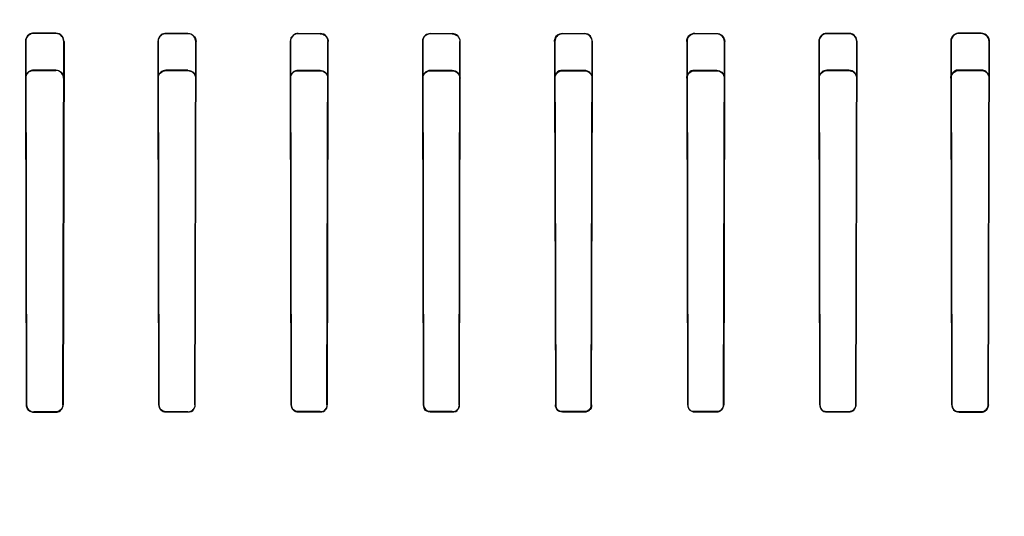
# Model space of a CAD drawing. Header units: millimetres. Extents: x 0 to 297, y 0 to 210.
# Tile 421 of 438: x 242.277 to 242.545, y 159.492 to 159.627. Entities that reach past the tile are written whole.
import ezdxf

# ---------------------------------------------------------------- set-up
doc = ezdxf.new("R2010")
doc.units = ezdxf.units.MM
doc.header["$LTSCALE"] = 16.335
doc.layers.get('0').update_dxf_attribs({"linetype": 'CONTINUOUS'})
for name, color, linetype in [('AXES_REF', 7, 'CONTINUOUS'), ('INTFCLR_1', 7, 'CONTINUOUS'), ('INTFCLR_72935', 7, 'CONTINUOUS')]:
    doc.layers.add(name, color=color, linetype=linetype)

msp = doc.modelspace()

# ---------------------------------------------------------------- linework, layer by layer
at = {"color": 7, "linetype": 'Continuous'}
for radius in [5.8175, 5.817, 5.77975]:
    msp.add_circle((241.49791, 154.83398), radius, dxfattribs=at)
msp.add_arc((241.49791, 154.83398), 5.76, 278.277129, 261.722871, dxfattribs=at)
at = {"layer": 'AXES_REF', "color": 7, "linetype": 'Continuous'}
msp.add_arc((241.49791, 154.83398), 5.892, 113.082666, 66.917334, dxfattribs=at)
at = {"layer": 'AXES_REF', "color": 9, "linetype": 'Continuous'}
msp.add_arc((241.49791, 154.83398), 5.30671, 94.41181, 85.58819, dxfattribs=at)
at = {"layer": 'INTFCLR_1', "color": 9, "linetype": 'Continuous'}
for p, q in [((242.28108, 159.62313), (242.28108, 159.62323)), ((242.28708, 159.62322), (242.28708, 159.62312)), ((242.31708, 159.62307), (242.31708, 159.62316)), ((242.32308, 159.62316), (242.32308, 159.62306)), ((242.35308, 159.62303), (242.35308, 159.62312)), ((242.35908, 159.62312), (242.35908, 159.62303)), ((242.38908, 159.62301), (242.38908, 159.6231)), ((242.39508, 159.6231), (242.39508, 159.62301)), ((242.42508, 159.62301), (242.42508, 159.6231)), ((242.43108, 159.6231), (242.43108, 159.62301)), ((242.46108, 159.62303), (242.46108, 159.62312)), ((242.46708, 159.62312), (242.46708, 159.62303)), ((242.49708, 159.62306), (242.49708, 159.62316)), ((242.50308, 159.62316), (242.50308, 159.62307)), ((242.53308, 159.62312), (242.53308, 159.62322)), ((242.53908, 159.62323), (242.53908, 159.62313)), ((242.27879, 159.62094), (242.27889, 159.62094)), ((242.28924, 159.62094), (242.28934, 159.62094)), ((242.31486, 159.62094), (242.31495, 159.62094)), ((242.32519, 159.62094), (242.32528, 159.62094)), ((242.3509, 159.62094), (242.35099, 159.62094)), ((242.36116, 159.62094), (242.36125, 159.62094)), ((242.38692, 159.62094), (242.38701, 159.62094)), ((242.39714, 159.62094), (242.39723, 159.62094)), ((242.42293, 159.62094), (242.42301, 159.62094)), ((242.43315, 159.62094), (242.43323, 159.62094)), ((242.45891, 159.62094), (242.459, 159.62094)), ((242.46917, 159.62094), (242.46926, 159.62094)), ((242.49487, 159.62094), (242.49497, 159.62094)), ((242.5052, 159.62094), (242.5053, 159.62094)), ((242.53081, 159.62094), (242.53091, 159.62094)), ((242.54126, 159.62094), (242.54137, 159.62094)), ((242.27914, 159.52202), (242.27907, 159.52202)), ((242.28907, 159.52202), (242.289, 159.52202)), ((242.31519, 159.52202), (242.31512, 159.52202)), ((242.32503, 159.52202), (242.32496, 159.52202)), ((242.35122, 159.52202), (242.35115, 159.52202)), ((242.361, 159.52202), (242.36093, 159.52202)), ((242.38724, 159.52202), (242.38717, 159.52202)), ((242.39699, 159.52202), (242.39692, 159.52202)), ((242.42324, 159.52202), (242.42317, 159.52202)), ((242.43299, 159.52202), (242.43292, 159.52202)), ((242.45923, 159.52202), (242.45916, 159.52202)), ((242.46901, 159.52202), (242.46894, 159.52202)), ((242.4952, 159.52202), (242.49513, 159.52202)), ((242.50504, 159.52202), (242.50497, 159.52202)), ((242.53116, 159.52202), (242.53108, 159.52202)), ((242.54109, 159.52202), (242.54101, 159.52202)), ((242.28108, 159.52002), (242.28108, 159.5201)), ((242.28708, 159.5201), (242.28708, 159.52003)), ((242.31708, 159.52007), (242.31708, 159.52014)), ((242.32308, 159.52015), (242.32308, 159.52007)), ((242.35308, 159.5201), (242.35308, 159.52017)), ((242.35908, 159.52017), (242.35908, 159.5201)), ((242.38908, 159.52011), (242.38908, 159.52018)), ((242.39508, 159.52018), (242.39508, 159.52012)), ((242.42508, 159.52012), (242.42508, 159.52018)), ((242.43108, 159.52018), (242.43108, 159.52011)), ((242.46108, 159.5201), (242.46108, 159.52017)), ((242.46708, 159.52017), (242.46708, 159.5201)), ((242.49708, 159.52007), (242.49708, 159.52015)), ((242.50308, 159.52014), (242.50308, 159.52007)), ((242.53308, 159.52003), (242.53308, 159.5201)), ((242.53908, 159.5201), (242.53908, 159.52002))]:
    msp.add_line(p, q, dxfattribs=at)
at = {"layer": 'INTFCLR_1', "color": 6, "linetype": 'Continuous'}
for p, q in [((242.28708, 159.62322), (242.28108, 159.62323)), ((242.28708, 159.62312), (242.28108, 159.62313)), ((242.32308, 159.62316), (242.31708, 159.62316)), ((242.32308, 159.62306), (242.31708, 159.62307)), ((242.35308, 159.62312), (242.35908, 159.62312)), ((242.35908, 159.62303), (242.35308, 159.62303)), ((242.38908, 159.6231), (242.39508, 159.6231)), ((242.39508, 159.62301), (242.38908, 159.62301)), ((242.42508, 159.6231), (242.43108, 159.6231)), ((242.43108, 159.62301), (242.42508, 159.62301)), ((242.46108, 159.62312), (242.46708, 159.62312)), ((242.46708, 159.62303), (242.46108, 159.62303)), ((242.50308, 159.62316), (242.49708, 159.62316)), ((242.50308, 159.62307), (242.49708, 159.62306)), ((242.53908, 159.62323), (242.53308, 159.62322)), ((242.53908, 159.62313), (242.53308, 159.62312)), ((242.27879, 159.62094), (242.27907, 159.52202)), ((242.27889, 159.62094), (242.27914, 159.52202)), ((242.289, 159.52202), (242.28924, 159.62094)), ((242.28934, 159.62094), (242.28907, 159.52202)), ((242.31486, 159.62094), (242.31512, 159.52202)), ((242.31495, 159.62094), (242.31519, 159.52202)), ((242.32496, 159.52202), (242.32519, 159.62094)), ((242.32503, 159.52202), (242.32528, 159.62094)), ((242.3509, 159.62094), (242.35115, 159.52202)), ((242.35099, 159.62094), (242.35122, 159.52202)), ((242.36093, 159.52202), (242.36116, 159.62094)), ((242.361, 159.52202), (242.36125, 159.62094)), ((242.38692, 159.62094), (242.38717, 159.52202)), ((242.38701, 159.62094), (242.38724, 159.52202)), ((242.39692, 159.52202), (242.39714, 159.62094)), ((242.39699, 159.52202), (242.39723, 159.62094)), ((242.42293, 159.62094), (242.42317, 159.52202)), ((242.42301, 159.62094), (242.42324, 159.52202)), ((242.43292, 159.52202), (242.43315, 159.62094)), ((242.43299, 159.52202), (242.43323, 159.62094)), ((242.45891, 159.62094), (242.45916, 159.52202)), ((242.459, 159.62094), (242.45923, 159.52202)), ((242.46894, 159.52202), (242.46917, 159.62094)), ((242.46901, 159.52202), (242.46926, 159.62094)), ((242.49487, 159.62094), (242.49513, 159.52202)), ((242.49497, 159.62094), (242.4952, 159.52202)), ((242.50497, 159.52202), (242.5052, 159.62094)), ((242.50504, 159.52202), (242.5053, 159.62094)), ((242.53081, 159.62094), (242.53108, 159.52202)), ((242.53091, 159.62094), (242.53116, 159.52202)), ((242.54101, 159.52202), (242.54126, 159.62094)), ((242.54109, 159.52202), (242.54137, 159.62094)), ((242.28108, 159.5201), (242.28708, 159.5201)), ((242.28708, 159.52003), (242.28108, 159.52002)), ((242.31708, 159.52014), (242.32308, 159.52015)), ((242.32308, 159.52007), (242.31708, 159.52007)), ((242.35308, 159.52017), (242.35908, 159.52017)), ((242.35908, 159.5201), (242.35308, 159.5201)), ((242.38908, 159.52018), (242.39508, 159.52018)), ((242.39508, 159.52012), (242.38908, 159.52011)), ((242.42508, 159.52018), (242.43108, 159.52018)), ((242.43108, 159.52011), (242.42508, 159.52012)), ((242.46108, 159.52017), (242.46708, 159.52017)), ((242.46708, 159.5201), (242.46108, 159.5201)), ((242.49708, 159.52015), (242.50308, 159.52014)), ((242.50308, 159.52007), (242.49708, 159.52007)), ((242.53308, 159.5201), (242.53908, 159.5201)), ((242.53908, 159.52002), (242.53308, 159.52003))]:
    msp.add_line(p, q, dxfattribs=at)
at = {"layer": 'INTFCLR_1', "color": 7, "linetype": 'Continuous'}
for points in [[(242.36112, 159.62169), (242.36114, 159.62164), (242.36115, 159.62159), (242.36117, 159.62153), (242.36118, 159.62148), (242.3612, 159.62142), (242.36121, 159.62136), (242.36122, 159.62129), (242.36123, 159.62123), (242.36124, 159.62116), (242.36124, 159.62109), (242.36125, 159.62101), (242.36125, 159.62094)], [(242.42293, 159.62094), (242.42293, 159.62103), (242.42293, 159.62112), (242.42294, 159.62121), (242.42295, 159.62129), (242.42297, 159.62137), (242.42298, 159.62145), (242.423, 159.62152), (242.42302, 159.62159), (242.42305, 159.62166)], [(242.42313, 159.62165), (242.42311, 159.62158), (242.42309, 159.62151), (242.42307, 159.62143), (242.42305, 159.62136), (242.42304, 159.62128), (242.42303, 159.62119), (242.42302, 159.62111), (242.42301, 159.62103), (242.42301, 159.62094)], [(242.45891, 159.62094), (242.45891, 159.62101), (242.45891, 159.62109), (242.45892, 159.62116), (242.45893, 159.62123), (242.45894, 159.62129), (242.45895, 159.62135), (242.45896, 159.62142), (242.45897, 159.62147), (242.45899, 159.62153), (242.459, 159.62158), (242.45902, 159.62164), (242.45904, 159.62169)], [(242.45913, 159.62166), (242.4591, 159.6216), (242.45908, 159.62153), (242.45906, 159.62146), (242.45904, 159.62138), (242.45903, 159.6213), (242.45901, 159.62121), (242.45901, 159.62112), (242.459, 159.62103), (242.459, 159.62094)], [(242.27914, 159.52202), (242.27915, 159.52194), (242.27915, 159.52186), (242.27916, 159.52177), (242.27917, 159.52169), (242.27919, 159.52161), (242.27921, 159.52152), (242.27924, 159.52144), (242.27926, 159.52136), (242.2793, 159.52128)], [(242.54086, 159.52128), (242.54089, 159.52136), (242.54092, 159.52144), (242.54095, 159.52152), (242.54097, 159.52161), (242.54098, 159.52169), (242.541, 159.52177), (242.54101, 159.52186), (242.54101, 159.52194), (242.54101, 159.52202)]]:
    msp.add_lwpolyline(points, dxfattribs=at)
at = {"layer": 'INTFCLR_1', "color": 6, "linetype": 'Continuous'}
for points, knots in [([(242.28108, 159.62323), (242.28063, 159.62323), (242.27944, 159.62289), (242.27879, 159.62165), (242.27879, 159.62094)], [0, 0, 0, 0, 0.384705, 1, 1, 1, 1]), ([(242.28108, 159.62313), (242.28062, 159.62313), (242.27948, 159.62278), (242.27889, 159.6216), (242.27889, 159.62094)], [0, 0, 0, 0, 0.40978, 1, 1, 1, 1]), ([(242.28934, 159.62094), (242.28935, 159.62145), (242.28894, 159.62265), (242.28772, 159.62322), (242.28708, 159.62322)], [0, 0, 0, 0, 0.444692, 1, 1, 1, 1]), ([(242.28924, 159.62094), (242.28925, 159.62143), (242.28886, 159.62257), (242.2877, 159.62312), (242.28708, 159.62312)], [0, 0, 0, 0, 0.439789, 1, 1, 1, 1]), ([(242.31708, 159.62316), (242.31663, 159.62317), (242.31547, 159.62282), (242.31486, 159.62162), (242.31486, 159.62094)], [0, 0, 0, 0, 0.39471, 1, 1, 1, 1]), ([(242.31708, 159.62307), (242.31662, 159.62307), (242.3155, 159.62271), (242.31495, 159.62156), (242.31495, 159.62094)], [0, 0, 0, 0, 0.423717, 1, 1, 1, 1]), ([(242.32308, 159.62316), (242.32363, 159.62316), (242.3248, 159.62269), (242.32529, 159.62151), (242.32528, 159.62094)], [0, 0, 0, 0, 0.48996, 1, 1, 1, 1]), ([(242.32519, 159.62094), (242.32519, 159.62139), (242.32484, 159.62251), (242.3237, 159.62306), (242.32308, 159.62306)], [0, 0, 0, 0, 0.422365, 1, 1, 1, 1]), ([(242.35308, 159.62312), (242.35262, 159.62312), (242.35148, 159.62277), (242.3509, 159.62159), (242.3509, 159.62094)], [0, 0, 0, 0, 0.411262, 1, 1, 1, 1]), ([(242.35308, 159.62303), (242.35261, 159.62303), (242.3515, 159.62266), (242.35099, 159.62153), (242.35099, 159.62094)], [0, 0, 0, 0, 0.443763, 1, 1, 1, 1]), ([(242.35908, 159.62303), (242.35955, 159.62303), (242.36065, 159.62265), (242.36116, 159.62153), (242.36116, 159.62094)], [0, 0, 0, 0, 0.446689, 1, 1, 1, 1]), ([(242.38908, 159.6231), (242.3886, 159.6231), (242.38747, 159.62272), (242.38692, 159.62156), (242.38692, 159.62094)], [0, 0, 0, 0, 0.433823, 1, 1, 1, 1]), ([(242.38908, 159.62301), (242.38855, 159.62301), (242.38745, 159.62257), (242.38701, 159.62147), (242.38701, 159.62094)], [0, 0, 0, 0, 0.499362, 1, 1, 1, 1]), ([(242.39723, 159.62094), (242.39723, 159.6215), (242.39677, 159.62265), (242.39562, 159.6231), (242.39508, 159.6231)], [0, 0, 0, 0, 0.507923, 1, 1, 1, 1]), ([(242.39508, 159.62301), (242.39558, 159.62301), (242.39667, 159.6226), (242.39715, 159.6215), (242.39714, 159.62094)], [0, 0, 0, 0, 0.471747, 1, 1, 1, 1]), ([(242.43323, 159.62094), (242.43324, 159.62145), (242.43283, 159.62259), (242.43167, 159.6231), (242.43108, 159.6231)], [0, 0, 0, 0, 0.459999, 1, 1, 1, 1]), ([(242.43315, 159.62094), (242.43315, 159.62142), (242.43277, 159.62251), (242.43166, 159.62301), (242.43108, 159.62301)], [0, 0, 0, 0, 0.450905, 1, 1, 1, 1]), ([(242.46708, 159.62312), (242.46757, 159.62312), (242.46872, 159.62273), (242.46926, 159.62156), (242.46926, 159.62094)], [0, 0, 0, 0, 0.44133, 1, 1, 1, 1]), ([(242.46917, 159.62094), (242.46917, 159.62142), (242.46878, 159.62253), (242.46766, 159.62303), (242.46708, 159.62303)], [0, 0, 0, 0, 0.452283, 1, 1, 1, 1]), ([(242.49708, 159.62316), (242.49652, 159.62316), (242.49535, 159.62269), (242.49487, 159.62151), (242.49487, 159.62094)], [0, 0, 0, 0, 0.491692, 1, 1, 1, 1]), ([(242.49708, 159.62306), (242.49659, 159.62306), (242.49548, 159.62267), (242.49496, 159.62153), (242.49497, 159.62094)], [0, 0, 0, 0, 0.451272, 1, 1, 1, 1]), ([(242.5053, 159.62094), (242.5053, 159.62142), (242.50493, 159.62259), (242.50373, 159.62317), (242.50308, 159.62316)], [0, 0, 0, 0, 0.425517, 1, 1, 1, 1]), ([(242.5052, 159.62094), (242.50521, 159.62141), (242.50484, 159.62253), (242.50369, 159.62307), (242.50308, 159.62307)], [0, 0, 0, 0, 0.432902, 1, 1, 1, 1]), ([(242.53308, 159.62322), (242.53259, 159.62322), (242.53141, 159.62284), (242.53081, 159.62161), (242.53081, 159.62094)], [0, 0, 0, 0, 0.418809, 1, 1, 1, 1]), ([(242.53308, 159.62312), (242.53261, 159.62312), (242.53147, 159.62274), (242.53091, 159.62158), (242.53091, 159.62094)], [0, 0, 0, 0, 0.424956, 1, 1, 1, 1]), ([(242.54137, 159.62094), (242.54137, 159.62142), (242.541, 159.62262), (242.53977, 159.62323), (242.53908, 159.62323)], [0, 0, 0, 0, 0.41047, 1, 1, 1, 1]), ([(242.54126, 159.62094), (242.54127, 159.6214), (242.54091, 159.62255), (242.53973, 159.62313), (242.53908, 159.62313)], [0, 0, 0, 0, 0.414465, 1, 1, 1, 1]), ([(242.27907, 159.52202), (242.27907, 159.52151), (242.2795, 159.52045), (242.28057, 159.52002), (242.28108, 159.52002)], [0, 0, 0, 0, 0.498934, 1, 1, 1, 1]), ([(242.28708, 159.52003), (242.28754, 159.52003), (242.28859, 159.5204), (242.28907, 159.52147), (242.28907, 159.52202)], [0, 0, 0, 0, 0.451073, 1, 1, 1, 1]), ([(242.31512, 159.52202), (242.31512, 159.52152), (242.31555, 159.52048), (242.31659, 159.52007), (242.31708, 159.52007)], [0, 0, 0, 0, 0.507168, 1, 1, 1, 1]), ([(242.31519, 159.52202), (242.31519, 159.52154), (242.3156, 159.52053), (242.3166, 159.52014), (242.31708, 159.52014)], [0, 0, 0, 0, 0.50645, 1, 1, 1, 1]), ([(242.32308, 159.52007), (242.32362, 159.52007), (242.32466, 159.52054), (242.32503, 159.52157), (242.32503, 159.52202)], [0, 0, 0, 0, 0.545587, 1, 1, 1, 1]), ([(242.35115, 159.52202), (242.35115, 159.52152), (242.35158, 159.52049), (242.3526, 159.5201), (242.35308, 159.5201)], [0, 0, 0, 0, 0.512948, 1, 1, 1, 1]), ([(242.35122, 159.52202), (242.35122, 159.52154), (242.35163, 159.52055), (242.35262, 159.52017), (242.35308, 159.52017)], [0, 0, 0, 0, 0.511656, 1, 1, 1, 1]), ([(242.35908, 159.5201), (242.35961, 159.5201), (242.36064, 159.52056), (242.361, 159.52157), (242.361, 159.52202)], [0, 0, 0, 0, 0.540183, 1, 1, 1, 1]), ([(242.38724, 159.52202), (242.38724, 159.52155), (242.38764, 159.52057), (242.38861, 159.52018), (242.38908, 159.52018)], [0, 0, 0, 0, 0.505641, 1, 1, 1, 1]), ([(242.39508, 159.52012), (242.3956, 159.52012), (242.39662, 159.52057), (242.39699, 159.52157), (242.39699, 159.52202)], [0, 0, 0, 0, 0.537009, 1, 1, 1, 1]), ([(242.42508, 159.52012), (242.42455, 159.52012), (242.42353, 159.52057), (242.42317, 159.52158), (242.42317, 159.52202)], [0, 0, 0, 0, 0.541311, 1, 1, 1, 1]), ([(242.42324, 159.52202), (242.42324, 159.52154), (242.42365, 159.52056), (242.42463, 159.52018), (242.42508, 159.52018)], [0, 0, 0, 0, 0.516683, 1, 1, 1, 1]), ([(242.43108, 159.52018), (242.43153, 159.52018), (242.43251, 159.52056), (242.43292, 159.52154), (242.43292, 159.52202)], [0, 0, 0, 0, 0.483413, 1, 1, 1, 1]), ([(242.45916, 159.52202), (242.45916, 159.52157), (242.45953, 159.52055), (242.46056, 159.5201), (242.46108, 159.5201)], [0, 0, 0, 0, 0.465851, 1, 1, 1, 1]), ([(242.46708, 159.52017), (242.46754, 159.52017), (242.46852, 159.52055), (242.46894, 159.52154), (242.46894, 159.52202)], [0, 0, 0, 0, 0.485159, 1, 1, 1, 1]), ([(242.46708, 159.5201), (242.46755, 159.5201), (242.46857, 159.52049), (242.46901, 159.52152), (242.46901, 159.52202)], [0, 0, 0, 0, 0.483291, 1, 1, 1, 1]), ([(242.49513, 159.52202), (242.49513, 159.52156), (242.49551, 159.52053), (242.49655, 159.52007), (242.49708, 159.52007)], [0, 0, 0, 0, 0.464633, 1, 1, 1, 1]), ([(242.50308, 159.52014), (242.50355, 159.52014), (242.50455, 159.52053), (242.50497, 159.52153), (242.50497, 159.52202)], [0, 0, 0, 0, 0.487268, 1, 1, 1, 1]), ([(242.50308, 159.52007), (242.50356, 159.52007), (242.5046, 159.52047), (242.50504, 159.52151), (242.50504, 159.52202)], [0, 0, 0, 0, 0.48561, 1, 1, 1, 1]), ([(242.53108, 159.52202), (242.53109, 159.52155), (242.53147, 159.5205), (242.53253, 159.52003), (242.53308, 159.52003)], [0, 0, 0, 0, 0.461477, 1, 1, 1, 1]), ([(242.53116, 159.52202), (242.53116, 159.52157), (242.53152, 159.52056), (242.53255, 159.5201), (242.53308, 159.5201)], [0, 0, 0, 0, 0.45989, 1, 1, 1, 1]), ([(242.53908, 159.52002), (242.53958, 159.52002), (242.54065, 159.52043), (242.54109, 159.5215), (242.54109, 159.52202)], [0, 0, 0, 0, 0.490163, 1, 1, 1, 1])]:
    msp.add_open_spline(points, degree=3, knots=knots, dxfattribs=at)
at = {"layer": 'INTFCLR_1', "color": 7, "linetype": 'Continuous'}
for points, knots in [([(242.36125, 159.62094), (242.36125, 159.62142), (242.36087, 159.62256), (242.35971, 159.62313), (242.35908, 159.62312)], [0, 0, 0, 0, 0.434677, 1, 1, 1, 1]), ([(242.42508, 159.6231), (242.42454, 159.6231), (242.42339, 159.62265), (242.42293, 159.6215), (242.42293, 159.62094)], [0, 0, 0, 0, 0.48985, 1, 1, 1, 1]), ([(242.42508, 159.62301), (242.42455, 159.62301), (242.42345, 159.62257), (242.42302, 159.62147), (242.42301, 159.62094)], [0, 0, 0, 0, 0.498083, 1, 1, 1, 1]), ([(242.46108, 159.62312), (242.46053, 159.62312), (242.45938, 159.62266), (242.45891, 159.6215), (242.45891, 159.62094)], [0, 0, 0, 0, 0.490707, 1, 1, 1, 1]), ([(242.46108, 159.62303), (242.46055, 159.62303), (242.45944, 159.62258), (242.459, 159.62147), (242.459, 159.62094)], [0, 0, 0, 0, 0.498779, 1, 1, 1, 1]), ([(242.27914, 159.52202), (242.27915, 159.52153), (242.27956, 159.52051), (242.28059, 159.52009), (242.28108, 159.5201)], [0, 0, 0, 0, 0.499079, 1, 1, 1, 1]), ([(242.53908, 159.5201), (242.53956, 159.52009), (242.54059, 159.5205), (242.54101, 159.52152), (242.54101, 159.52202)], [0, 0, 0, 0, 0.491356, 1, 1, 1, 1])]:
    msp.add_open_spline(points, degree=3, knots=knots, dxfattribs=at)
for points in [[(242.35908, 159.62312), (242.35953, 159.62312), (242.3602, 159.62312), (242.36036, 159.6227)], [(242.42305, 159.62166), (242.42323, 159.62217), (242.42358, 159.62288), (242.42413, 159.62288)], [(242.42508, 159.62301), (242.42453, 159.62301), (242.42375, 159.62287), (242.42356, 159.62235)], [(242.45904, 159.62169), (242.45922, 159.6222), (242.45958, 159.6229), (242.46012, 159.6229)], [(242.46108, 159.62303), (242.46052, 159.62303), (242.45974, 159.62288), (242.45955, 159.62236)], [(242.2793, 159.52128), (242.27949, 159.52082), (242.27985, 159.52024), (242.28035, 159.52024)], [(242.53908, 159.5201), (242.53955, 159.52009), (242.54021, 159.52017), (242.54039, 159.52061)]]:
    msp.add_open_spline(points, degree=3, dxfattribs=at)
at = {"layer": 'INTFCLR_1', "color": 6, "linetype": 'Continuous'}
for points in [[(242.43299, 159.52202), (242.43299, 159.52149), (242.43285, 159.52057), (242.43232, 159.52057)], [(242.45923, 159.52202), (242.45923, 159.52149), (242.45939, 159.52057), (242.45993, 159.52057)], [(242.4952, 159.52202), (242.4952, 159.52148), (242.49536, 159.52056), (242.49591, 159.52056)], [(242.28708, 159.5201), (242.28762, 159.5201), (242.28855, 159.52025), (242.28855, 159.52079)], [(242.32308, 159.52015), (242.3236, 159.52015), (242.3245, 159.52028), (242.3245, 159.5208)], [(242.35908, 159.52017), (242.35959, 159.52017), (242.36047, 159.5203), (242.36048, 159.52081)], [(242.38908, 159.52011), (242.38854, 159.52011), (242.38762, 159.52026), (242.38762, 159.52079)], [(242.39508, 159.52018), (242.39558, 159.52018), (242.39646, 159.5203), (242.39646, 159.52081)]]:
    msp.add_open_spline(points, degree=3, dxfattribs=at)
at = {"layer": 'INTFCLR_72935', "color": 9, "linetype": 'Continuous'}
for p, q in [((242.28108, 159.61318), (242.28108, 159.61309)), ((242.53908, 159.61309), (242.53908, 159.61318)), ((242.27893, 159.61093), (242.27883, 159.61093)), ((242.28708, 159.61307), (242.28708, 159.61317)), ((242.2893, 159.61093), (242.28921, 159.61093)), ((242.31499, 159.61093), (242.3149, 159.61093)), ((242.31708, 159.61312), (242.31708, 159.61303)), ((242.32308, 159.61302), (242.32308, 159.61311)), ((242.32525, 159.61093), (242.32516, 159.61093)), ((242.35102, 159.61093), (242.35094, 159.61093)), ((242.35308, 159.61308), (242.35308, 159.61299)), ((242.35908, 159.61299), (242.35908, 159.61308)), ((242.36121, 159.61093), (242.36113, 159.61093)), ((242.38704, 159.61093), (242.38696, 159.61093)), ((242.38908, 159.61306), (242.38908, 159.61298)), ((242.39508, 159.61297), (242.39508, 159.61306)), ((242.3972, 159.61093), (242.39711, 159.61093)), ((242.42304, 159.61093), (242.42296, 159.61093)), ((242.42508, 159.61306), (242.42508, 159.61297)), ((242.43108, 159.61298), (242.43108, 159.61306)), ((242.4332, 159.61093), (242.43312, 159.61093)), ((242.45903, 159.61093), (242.45894, 159.61093)), ((242.46108, 159.61308), (242.46108, 159.61299)), ((242.46708, 159.61299), (242.46708, 159.61308)), ((242.46922, 159.61093), (242.46914, 159.61093)), ((242.495, 159.61093), (242.49491, 159.61093)), ((242.49708, 159.61311), (242.49708, 159.61302)), ((242.50308, 159.61303), (242.50308, 159.61312)), ((242.50526, 159.61093), (242.50517, 159.61093)), ((242.53095, 159.61093), (242.53085, 159.61093)), ((242.53308, 159.61317), (242.53308, 159.61307)), ((242.54133, 159.61093), (242.54123, 159.61093)), ((242.27907, 159.52202), (242.27914, 159.52202)), ((242.289, 159.52202), (242.28907, 159.52202)), ((242.31512, 159.52202), (242.31519, 159.52202)), ((242.32496, 159.52202), (242.32503, 159.52202)), ((242.35115, 159.52202), (242.35122, 159.52202)), ((242.36093, 159.52202), (242.361, 159.52202)), ((242.38717, 159.52202), (242.38724, 159.52202)), ((242.39692, 159.52202), (242.39699, 159.52202)), ((242.42317, 159.52202), (242.42324, 159.52202)), ((242.43292, 159.52202), (242.43299, 159.52202)), ((242.45916, 159.52202), (242.45923, 159.52202)), ((242.46894, 159.52202), (242.46901, 159.52202)), ((242.49513, 159.52202), (242.4952, 159.52202)), ((242.50497, 159.52202), (242.50504, 159.52202)), ((242.53108, 159.52202), (242.53116, 159.52202)), ((242.54101, 159.52202), (242.54109, 159.52202)), ((242.28108, 159.5201), (242.28108, 159.52002)), ((242.28708, 159.52003), (242.28708, 159.5201)), ((242.31708, 159.52014), (242.31708, 159.52007)), ((242.32308, 159.52007), (242.32308, 159.52015)), ((242.35308, 159.52017), (242.35308, 159.5201)), ((242.35908, 159.5201), (242.35908, 159.52017)), ((242.38908, 159.52018), (242.38908, 159.52011)), ((242.39508, 159.52012), (242.39508, 159.52018)), ((242.42508, 159.52018), (242.42508, 159.52012)), ((242.43108, 159.52011), (242.43108, 159.52018)), ((242.46108, 159.52017), (242.46108, 159.5201)), ((242.46708, 159.5201), (242.46708, 159.52017)), ((242.49708, 159.52015), (242.49708, 159.52007)), ((242.50308, 159.52007), (242.50308, 159.52014)), ((242.53308, 159.5201), (242.53308, 159.52003)), ((242.53908, 159.52002), (242.53908, 159.5201))]:
    msp.add_line(p, q, dxfattribs=at)
at = {"layer": 'INTFCLR_72935', "color": 6, "linetype": 'Continuous'}
for p, q in [((242.28708, 159.61317), (242.28108, 159.61318)), ((242.53908, 159.61318), (242.53308, 159.61317)), ((242.27883, 159.61093), (242.27907, 159.52202)), ((242.27914, 159.52202), (242.27893, 159.61093)), ((242.28108, 159.61309), (242.28708, 159.61307)), ((242.28921, 159.61093), (242.289, 159.52202)), ((242.28907, 159.52202), (242.2893, 159.61093)), ((242.3149, 159.61093), (242.31512, 159.52202)), ((242.31519, 159.52202), (242.31499, 159.61093)), ((242.32308, 159.61311), (242.31708, 159.61312)), ((242.31708, 159.61303), (242.32308, 159.61302)), ((242.32516, 159.61093), (242.32496, 159.52202)), ((242.32503, 159.52202), (242.32525, 159.61093)), ((242.35094, 159.61093), (242.35115, 159.52202)), ((242.35122, 159.52202), (242.35102, 159.61093)), ((242.35908, 159.61308), (242.35308, 159.61308)), ((242.35308, 159.61299), (242.35908, 159.61299)), ((242.36113, 159.61093), (242.36093, 159.52202)), ((242.36121, 159.61093), (242.361, 159.52202)), ((242.38696, 159.61093), (242.38717, 159.52202)), ((242.38724, 159.52202), (242.38704, 159.61093)), ((242.39508, 159.61306), (242.38908, 159.61306)), ((242.38908, 159.61298), (242.39508, 159.61297)), ((242.39711, 159.61093), (242.39692, 159.52202)), ((242.39699, 159.52202), (242.3972, 159.61093)), ((242.42296, 159.61093), (242.42317, 159.52202)), ((242.42324, 159.52202), (242.42304, 159.61093)), ((242.43108, 159.61306), (242.42508, 159.61306)), ((242.42508, 159.61297), (242.43108, 159.61298)), ((242.43312, 159.61093), (242.43292, 159.52202)), ((242.43299, 159.52202), (242.4332, 159.61093)), ((242.45894, 159.61093), (242.45916, 159.52202)), ((242.45923, 159.52202), (242.45903, 159.61093)), ((242.46708, 159.61308), (242.46108, 159.61308)), ((242.46108, 159.61299), (242.46708, 159.61299)), ((242.46914, 159.61093), (242.46894, 159.52202)), ((242.46922, 159.61093), (242.46901, 159.52202)), ((242.49491, 159.61093), (242.49513, 159.52202)), ((242.4952, 159.52202), (242.495, 159.61093)), ((242.50308, 159.61312), (242.49708, 159.61311)), ((242.49708, 159.61302), (242.50308, 159.61303)), ((242.50517, 159.61093), (242.50497, 159.52202)), ((242.50504, 159.52202), (242.50526, 159.61093)), ((242.53085, 159.61093), (242.53108, 159.52202)), ((242.53116, 159.52202), (242.53095, 159.61093)), ((242.53308, 159.61307), (242.53908, 159.61309)), ((242.54123, 159.61093), (242.54101, 159.52202)), ((242.54109, 159.52202), (242.54133, 159.61093)), ((242.28708, 159.5201), (242.28108, 159.5201)), ((242.28108, 159.52002), (242.28708, 159.52003)), ((242.32308, 159.52015), (242.31708, 159.52014)), ((242.31708, 159.52007), (242.32308, 159.52007)), ((242.35908, 159.52017), (242.35308, 159.52017)), ((242.35308, 159.5201), (242.35908, 159.5201)), ((242.39508, 159.52018), (242.38908, 159.52018)), ((242.38908, 159.52011), (242.39508, 159.52012)), ((242.43108, 159.52018), (242.42508, 159.52018)), ((242.42508, 159.52012), (242.43108, 159.52011)), ((242.46708, 159.52017), (242.46108, 159.52017)), ((242.46108, 159.5201), (242.46708, 159.5201)), ((242.50308, 159.52014), (242.49708, 159.52015)), ((242.49708, 159.52007), (242.50308, 159.52007)), ((242.53908, 159.5201), (242.53308, 159.5201)), ((242.53308, 159.52003), (242.53908, 159.52002))]:
    msp.add_line(p, q, dxfattribs=at)
at = {"layer": 'INTFCLR_72935', "color": 7, "linetype": 'Continuous'}
for points in [[(242.39699, 159.61164), (242.39701, 159.61157), (242.39704, 159.6115), (242.39706, 159.61142), (242.39707, 159.61135), (242.39709, 159.61127), (242.3971, 159.61119), (242.39711, 159.6111), (242.39711, 159.61102), (242.39711, 159.61093)], [(242.42308, 159.61166), (242.42306, 159.61159), (242.42304, 159.61152), (242.42302, 159.61144), (242.423, 159.61137), (242.42299, 159.61128), (242.42298, 159.6112), (242.42297, 159.61111), (242.42296, 159.61102), (242.42296, 159.61093)], [(242.42304, 159.61093), (242.42304, 159.61102), (242.42305, 159.6111), (242.42306, 159.61118), (242.42307, 159.61127), (242.42308, 159.61135), (242.4231, 159.61142), (242.42312, 159.6115), (242.42314, 159.61157), (242.42317, 159.61164)], [(242.45908, 159.61168), (242.45906, 159.61164), (242.45905, 159.6116), (242.45904, 159.61156), (242.45902, 159.61152), (242.45901, 159.61147), (242.459, 159.61142), (242.45899, 159.61138), (242.45898, 159.61133), (242.45897, 159.61128), (242.45896, 159.61122), (242.45896, 159.61117), (242.45895, 159.61111), (242.45895, 159.61105), (242.45894, 159.61099), (242.45894, 159.61093)], [(242.45903, 159.61093), (242.45903, 159.611), (242.45903, 159.61108), (242.45904, 159.61114), (242.45905, 159.61121), (242.45906, 159.61127), (242.45907, 159.61133), (242.45908, 159.61139), (242.45909, 159.61145), (242.45911, 159.61151), (242.45912, 159.61156), (242.45914, 159.61161), (242.45916, 159.61166)], [(242.53101, 159.61175), (242.53097, 159.61166), (242.53094, 159.61157), (242.53092, 159.61148), (242.5309, 159.61139), (242.53088, 159.6113), (242.53087, 159.6112), (242.53086, 159.61111), (242.53085, 159.61102), (242.53085, 159.61093)], [(242.54101, 159.52202), (242.54101, 159.52194), (242.54101, 159.52186), (242.541, 159.52177), (242.54098, 159.52169), (242.54097, 159.52161), (242.54095, 159.52152), (242.54092, 159.52144), (242.54089, 159.52136), (242.54086, 159.52128)], [(242.54093, 159.52125), (242.54096, 159.52133), (242.54099, 159.52142), (242.54102, 159.5215), (242.54104, 159.52159), (242.54106, 159.52168), (242.54107, 159.52176), (242.54108, 159.52185), (242.54109, 159.52194), (242.54109, 159.52202)]]:
    msp.add_lwpolyline(points, dxfattribs=at)
at = {"layer": 'INTFCLR_72935', "color": 6, "linetype": 'Continuous'}
for points, knots in [([(242.28108, 159.61318), (242.28058, 159.61318), (242.2794, 159.61279), (242.27883, 159.61158), (242.27883, 159.61093)], [0, 0, 0, 0, 0.430822, 1, 1, 1, 1]), ([(242.54133, 159.61093), (242.54133, 159.61141), (242.54095, 159.61259), (242.53974, 159.61318), (242.53908, 159.61318)], [0, 0, 0, 0, 0.420782, 1, 1, 1, 1]), ([(242.27893, 159.61093), (242.27893, 159.61143), (242.27932, 159.61257), (242.28048, 159.61309), (242.28108, 159.61309)], [0, 0, 0, 0, 0.453127, 1, 1, 1, 1]), ([(242.28708, 159.61317), (242.28756, 159.61317), (242.28873, 159.61279), (242.28931, 159.61159), (242.2893, 159.61093)], [0, 0, 0, 0, 0.425044, 1, 1, 1, 1]), ([(242.28921, 159.61093), (242.28921, 159.61141), (242.28884, 159.61253), (242.28769, 159.61307), (242.28708, 159.61307)], [0, 0, 0, 0, 0.434892, 1, 1, 1, 1]), ([(242.31708, 159.61312), (242.31657, 159.61312), (242.31542, 159.61271), (242.31489, 159.61154), (242.3149, 159.61093)], [0, 0, 0, 0, 0.454778, 1, 1, 1, 1]), ([(242.31499, 159.61093), (242.31498, 159.61143), (242.31538, 159.61253), (242.3165, 159.61303), (242.31708, 159.61303)], [0, 0, 0, 0, 0.461481, 1, 1, 1, 1]), ([(242.32308, 159.61311), (242.32358, 159.61311), (242.32472, 159.61271), (242.32525, 159.61154), (242.32525, 159.61093)], [0, 0, 0, 0, 0.450698, 1, 1, 1, 1]), ([(242.32308, 159.61302), (242.32356, 159.61302), (242.32466, 159.61263), (242.32516, 159.61151), (242.32516, 159.61093)], [0, 0, 0, 0, 0.451764, 1, 1, 1, 1]), ([(242.35308, 159.61308), (242.35259, 159.61308), (242.35146, 159.61269), (242.35093, 159.61154), (242.35094, 159.61093)], [0, 0, 0, 0, 0.448616, 1, 1, 1, 1]), ([(242.35102, 159.61093), (242.35102, 159.61146), (242.35146, 159.61256), (242.35256, 159.61299), (242.35308, 159.61299)], [0, 0, 0, 0, 0.503782, 1, 1, 1, 1]), ([(242.35908, 159.61308), (242.35956, 159.61308), (242.36069, 159.61269), (242.36122, 159.61154), (242.36121, 159.61093)], [0, 0, 0, 0, 0.445341, 1, 1, 1, 1]), ([(242.35908, 159.61299), (242.35961, 159.61299), (242.3607, 159.61254), (242.36113, 159.61145), (242.36113, 159.61093)], [0, 0, 0, 0, 0.504589, 1, 1, 1, 1]), ([(242.38908, 159.61306), (242.38854, 159.61306), (242.38741, 159.61261), (242.38695, 159.61148), (242.38696, 159.61093)], [0, 0, 0, 0, 0.499201, 1, 1, 1, 1]), ([(242.38704, 159.61093), (242.38704, 159.61145), (242.38747, 159.61254), (242.38856, 159.61298), (242.38908, 159.61298)], [0, 0, 0, 0, 0.501727, 1, 1, 1, 1]), ([(242.39508, 159.61306), (242.39559, 159.61306), (242.39671, 159.61264), (242.3972, 159.61151), (242.3972, 159.61093)], [0, 0, 0, 0, 0.470306, 1, 1, 1, 1]), ([(242.4332, 159.61093), (242.4332, 159.61148), (242.43274, 159.61262), (242.43161, 159.61306), (242.43108, 159.61306)], [0, 0, 0, 0, 0.509143, 1, 1, 1, 1]), ([(242.43108, 159.61298), (242.43161, 159.61298), (242.43269, 159.61253), (242.43312, 159.61144), (242.43312, 159.61093)], [0, 0, 0, 0, 0.507536, 1, 1, 1, 1]), ([(242.46708, 159.61308), (242.46756, 159.61308), (242.46869, 159.61269), (242.46922, 159.61154), (242.46922, 159.61093)], [0, 0, 0, 0, 0.44232, 1, 1, 1, 1]), ([(242.46708, 159.61299), (242.46756, 159.61299), (242.46864, 159.61261), (242.46914, 159.6115), (242.46914, 159.61093)], [0, 0, 0, 0, 0.456431, 1, 1, 1, 1]), ([(242.49708, 159.61311), (242.49659, 159.61311), (242.49544, 159.61272), (242.49491, 159.61155), (242.49491, 159.61093)], [0, 0, 0, 0, 0.444093, 1, 1, 1, 1]), ([(242.495, 159.61093), (242.495, 159.61144), (242.49541, 159.61255), (242.49653, 159.61302), (242.49708, 159.61302)], [0, 0, 0, 0, 0.481031, 1, 1, 1, 1]), ([(242.50526, 159.61093), (242.50526, 159.61145), (242.50485, 159.61261), (242.50368, 159.61312), (242.50308, 159.61312)], [0, 0, 0, 0, 0.464445, 1, 1, 1, 1]), ([(242.50308, 159.61303), (242.50357, 159.61303), (242.50468, 159.61263), (242.50517, 159.61151), (242.50517, 159.61093)], [0, 0, 0, 0, 0.460606, 1, 1, 1, 1]), ([(242.53095, 159.61093), (242.53095, 159.61141), (242.53132, 159.61253), (242.53246, 159.61307), (242.53308, 159.61307)], [0, 0, 0, 0, 0.434967, 1, 1, 1, 1]), ([(242.53908, 159.61309), (242.53953, 159.61309), (242.54066, 159.61273), (242.54123, 159.61157), (242.54123, 159.61093)], [0, 0, 0, 0, 0.416176, 1, 1, 1, 1]), ([(242.28108, 159.52002), (242.28057, 159.52002), (242.27951, 159.52044), (242.27907, 159.52151), (242.27907, 159.52202)], [0, 0, 0, 0, 0.495464, 1, 1, 1, 1]), ([(242.27914, 159.52202), (242.27915, 159.52153), (242.27956, 159.5205), (242.28059, 159.52009), (242.28108, 159.5201)], [0, 0, 0, 0, 0.503439, 1, 1, 1, 1]), ([(242.289, 159.52202), (242.289, 159.52157), (242.28863, 159.52056), (242.2876, 159.5201), (242.28708, 159.5201)], [0, 0, 0, 0, 0.462905, 1, 1, 1, 1]), ([(242.28708, 159.52003), (242.28754, 159.52003), (242.28859, 159.5204), (242.28907, 159.52147), (242.28907, 159.52202)], [0, 0, 0, 0, 0.454006, 1, 1, 1, 1]), ([(242.31512, 159.52202), (242.31512, 159.52153), (242.31553, 159.52049), (242.31658, 159.52007), (242.31708, 159.52007)], [0, 0, 0, 0, 0.49698, 1, 1, 1, 1]), ([(242.31708, 159.52014), (242.31662, 159.52014), (242.31562, 159.52052), (242.31519, 159.52152), (242.31519, 159.52202)], [0, 0, 0, 0, 0.481807, 1, 1, 1, 1]), ([(242.35115, 159.52202), (242.35115, 159.52152), (242.35157, 159.5205), (242.35259, 159.5201), (242.35308, 159.5201)], [0, 0, 0, 0, 0.507599, 1, 1, 1, 1]), ([(242.35308, 159.52017), (242.35262, 159.52017), (242.35164, 159.52054), (242.35122, 159.52153), (242.35122, 159.52202)], [0, 0, 0, 0, 0.481345, 1, 1, 1, 1]), ([(242.38908, 159.52018), (242.38862, 159.52018), (242.38765, 159.52056), (242.38724, 159.52154), (242.38724, 159.52202)], [0, 0, 0, 0, 0.483413, 1, 1, 1, 1]), ([(242.43292, 159.52202), (242.43292, 159.52155), (242.43252, 159.52057), (242.43154, 159.52018), (242.43108, 159.52018)], [0, 0, 0, 0, 0.505641, 1, 1, 1, 1]), ([(242.45916, 159.52202), (242.45916, 159.52157), (242.45953, 159.52055), (242.46056, 159.5201), (242.46108, 159.5201)], [0, 0, 0, 0, 0.467465, 1, 1, 1, 1]), ([(242.46894, 159.52202), (242.46894, 159.52154), (242.46853, 159.52056), (242.46755, 159.52017), (242.46708, 159.52017)], [0, 0, 0, 0, 0.505909, 1, 1, 1, 1]), ([(242.46708, 159.5201), (242.46755, 159.5201), (242.46857, 159.52049), (242.46901, 159.52151), (242.46901, 159.52202)], [0, 0, 0, 0, 0.479549, 1, 1, 1, 1]), ([(242.49513, 159.52202), (242.49513, 159.52156), (242.49551, 159.52053), (242.49655, 159.52007), (242.49708, 159.52007)], [0, 0, 0, 0, 0.467059, 1, 1, 1, 1]), ([(242.50497, 159.52202), (242.50497, 159.52155), (242.50457, 159.52055), (242.50356, 159.52014), (242.50308, 159.52014)], [0, 0, 0, 0, 0.495845, 1, 1, 1, 1]), ([(242.50308, 159.52007), (242.50356, 159.52007), (242.5046, 159.52046), (242.50504, 159.5215), (242.50504, 159.52202)], [0, 0, 0, 0, 0.480348, 1, 1, 1, 1]), ([(242.53108, 159.52202), (242.53109, 159.52155), (242.53147, 159.5205), (242.53253, 159.52003), (242.53308, 159.52003)], [0, 0, 0, 0, 0.464267, 1, 1, 1, 1])]:
    msp.add_open_spline(points, degree=3, knots=knots, dxfattribs=at)
at = {"layer": 'INTFCLR_72935', "color": 7, "linetype": 'Continuous'}
for points, knots in [([(242.39508, 159.61297), (242.3956, 159.61298), (242.39669, 159.61253), (242.39711, 159.61145), (242.39711, 159.61093)], [0, 0, 0, 0, 0.503907, 1, 1, 1, 1]), ([(242.42296, 159.61093), (242.42296, 159.61148), (242.42341, 159.61261), (242.42454, 159.61306), (242.42508, 159.61306)], [0, 0, 0, 0, 0.502107, 1, 1, 1, 1]), ([(242.42304, 159.61093), (242.42304, 159.61145), (242.42347, 159.61253), (242.42455, 159.61298), (242.42508, 159.61297)], [0, 0, 0, 0, 0.49449, 1, 1, 1, 1]), ([(242.45894, 159.61093), (242.45894, 159.6114), (242.4593, 159.61251), (242.46045, 159.61308), (242.46108, 159.61308)], [0, 0, 0, 0, 0.424999, 1, 1, 1, 1]), ([(242.45903, 159.61093), (242.45903, 159.6115), (242.45952, 159.6126), (242.4606, 159.613), (242.46108, 159.61299)], [0, 0, 0, 0, 0.542802, 1, 1, 1, 1]), ([(242.53085, 159.61093), (242.53085, 159.6114), (242.53121, 159.61257), (242.53241, 159.61318), (242.53308, 159.61317)], [0, 0, 0, 0, 0.414019, 1, 1, 1, 1]), ([(242.54101, 159.52202), (242.54101, 159.52153), (242.5406, 159.52051), (242.53957, 159.52009), (242.53908, 159.5201)], [0, 0, 0, 0, 0.499079, 1, 1, 1, 1]), ([(242.54109, 159.52202), (242.54109, 159.52151), (242.54066, 159.52045), (242.53959, 159.52002), (242.53908, 159.52002)], [0, 0, 0, 0, 0.498935, 1, 1, 1, 1])]:
    msp.add_open_spline(points, degree=3, knots=knots, dxfattribs=at)
for points in [[(242.39508, 159.61297), (242.39563, 159.61297), (242.39639, 159.61283), (242.39658, 159.61231)], [(242.42317, 159.61164), (242.42334, 159.61211), (242.42367, 159.61276), (242.42417, 159.61276)], [(242.42508, 159.61306), (242.42451, 159.61306), (242.42371, 159.61291), (242.42352, 159.61238)], [(242.45916, 159.61166), (242.45933, 159.61213), (242.45966, 159.61277), (242.46016, 159.61277)], [(242.46108, 159.61308), (242.46051, 159.61308), (242.45971, 159.61293), (242.45951, 159.61239)], [(242.53308, 159.61317), (242.53259, 159.61317), (242.53186, 159.61314), (242.53168, 159.61268)], [(242.53908, 159.52002), (242.53957, 159.52002), (242.54025, 159.5201), (242.54044, 159.52055)], [(242.54086, 159.52128), (242.54067, 159.52082), (242.5403, 159.52024), (242.53981, 159.52024)]]:
    msp.add_open_spline(points, degree=3, dxfattribs=at)
at = {"layer": 'INTFCLR_72935', "color": 6, "linetype": 'Continuous'}
for points in [[(242.32496, 159.52202), (242.32496, 159.52148), (242.32479, 159.52055), (242.32425, 159.52055)], [(242.36093, 159.52202), (242.36093, 159.52149), (242.36077, 159.52057), (242.36023, 159.52057)], [(242.38717, 159.52202), (242.38717, 159.52149), (242.38731, 159.52057), (242.38784, 159.52057)], [(242.39692, 159.52202), (242.39692, 159.52153), (242.39682, 159.52068), (242.39633, 159.52068)], [(242.32308, 159.52007), (242.32362, 159.52007), (242.32456, 159.52021), (242.32456, 159.52076)], [(242.35908, 159.5201), (242.35961, 159.5201), (242.36053, 159.52023), (242.36053, 159.52076)], [(242.39508, 159.52012), (242.39561, 159.52012), (242.39652, 159.52024), (242.39652, 159.52077)], [(242.42508, 159.52012), (242.42456, 159.52012), (242.42365, 159.52024), (242.42365, 159.52076)], [(242.42508, 159.52018), (242.42457, 159.52018), (242.42369, 159.52031), (242.42369, 159.52082)], [(242.43108, 159.52011), (242.43161, 159.52011), (242.43254, 159.52026), (242.43254, 159.52079)], [(242.46108, 159.52017), (242.46057, 159.52017), (242.45968, 159.5203), (242.45968, 159.52081)], [(242.49708, 159.52015), (242.49655, 159.52015), (242.49565, 159.52028), (242.49565, 159.52081)], [(242.53308, 159.5201), (242.53253, 159.5201), (242.5316, 159.52025), (242.5316, 159.5208)]]:
    msp.add_open_spline(points, degree=3, dxfattribs=at)

doc.saveas('drawing.dxf')
